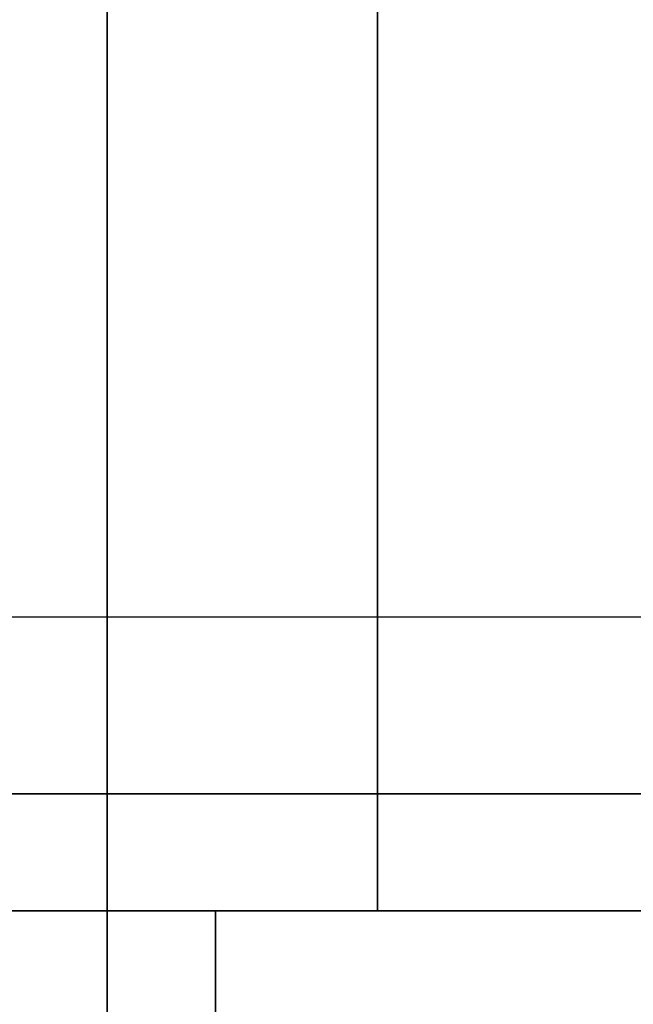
# Model space of a CAD drawing. Header units: millimetres. Extents: x -105 to 152, y -114 to 65.
# Tile 295 of 329: x 98.58 to 101.58, y -33.04 to -28.23. Entities that reach past the tile are written whole.
import ezdxf

# ---------------------------------------------------------------- set-up
doc = ezdxf.new("R2010")
doc.units = ezdxf.units.MM
doc.layers.add('Layer 01', color=18, linetype='Continuous', true_color=0x000000)

# ---------------------------------------------------------------- blocks, each defined once
blk = doc.blocks.new('Block 02')
at = {"layer": 'Layer 01'}
for p, q in [((100.326, -31.1467, 46.4476), (100.326, -21.1188, 29.0789)), ((100.326, -21.1188, -29.0789), (100.326, -31.1467, -46.4476)), ((97.076, -32.0127, 46.9476), (103.576, -32.0127, 46.9476))]:
    blk.add_line(p, q, dxfattribs=at)
at = {"layer": 'Layer 01', "extrusion": (-1, 0, 0)}
for start, end in [(305.9894, 354.0106), (5.9894, 54.0106)]:
    blk.add_arc((0, 0, -99.0032), 35.9386, start, end, dxfattribs=at)
at = {"layer": 'Layer 01', "extrusion": (1, 0, 0)}
for centre, start, end in [((-32.0127, -45.9476, 100.326), 270, 330), ((-32.0127, 45.9476, 100.326), 30, 124.8658), ((-32.0127, -45.9476, 100.326), 235.1342, 270)]:
    blk.add_arc(centre, 1, start, end, dxfattribs=at)
at = {"layer": 'Layer 01', "extrusion": (1, -3.09204e-29, 0)}
for start, end in [(184.86576, 235.13424), (124.86576, 175.13424)]:
    blk.add_arc((0, 0, 99.5339), 57, start, end, dxfattribs=at)
at = {"layer": 'Layer 01'}
for points in [[(97.076, -31.1467, -46.4476), (100.326, -31.1467, -46.4476), (103.576, -31.1467, -46.4476)], [(97.076, -31.1467, 46.4476), (100.326, -31.1467, 46.4476), (103.576, -31.1467, 46.4476)], [(103.576, -32.0127, -46.9476), (100.326, -32.0127, -46.9476), (97.076, -32.0127, -46.9476)], [(97.076, -32.5844, -46.7681), (100.326, -32.5844, -46.7681), (103.576, -32.5844, -46.7681)], [(103.576, -32.5844, 46.7681), (100.326, -32.5844, 46.7681), (97.076, -32.5844, 46.7681)]]:
    blk.add_open_spline(points, degree=2, dxfattribs=at)

msp = doc.modelspace()

# ---------------------------------------------------------------- block references
at = {"layer": 'Layer 01'}
msp.add_blockref('Block 02', (0, 0), dxfattribs=at)

doc.saveas('drawing.dxf')
